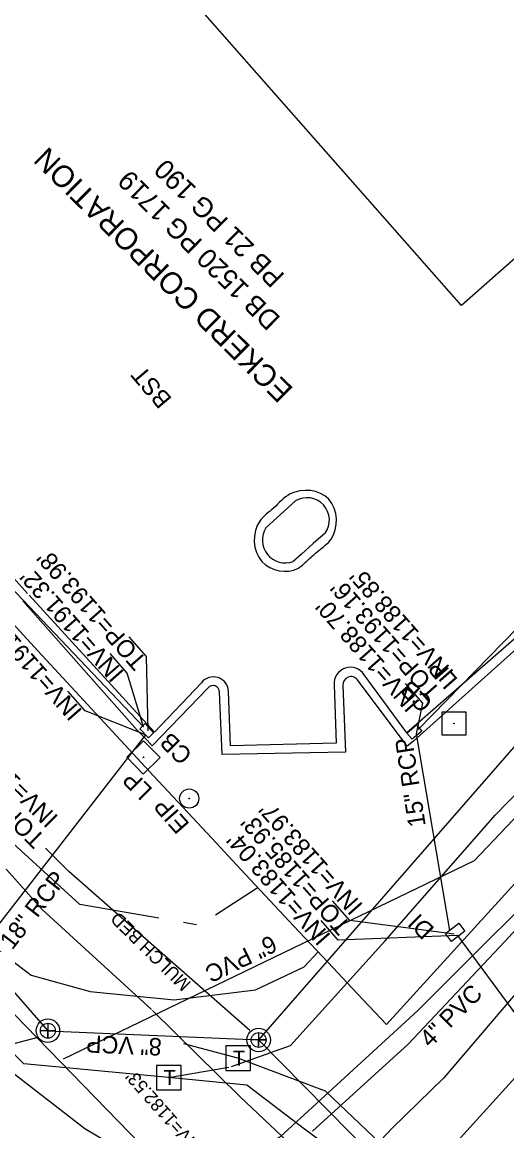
# Model space of a CAD drawing. Extents: x 1263837 to 1268319, y 770628 to 773628.
# Drawn here: x 1266766.8 to 1266878, y 772261.5 to 772515.9 of the extents above; entities that cross this region are included whole.
import ezdxf

# ---------------------------------------------------------------- set-up
doc = ezdxf.new("R2010")
doc.units = 0
for name, color, linetype in [('Exist Building', 7, 'Continuous'), ('Exist Other Culture Area Outline', 7, 'Continuous'), ('Exist Other Culture Area Outline Text', 7, 'Continuous'), ('Exist Property Deed Book Text', 7, 'Continuous'), ('Exist Property Iron Pin Text', 7, 'Continuous'), ('Exist Roads EOT Text', 7, 'Continuous'), ('Exist Structure Minor Catch Basin', 7, 'Continuous'), ('Exist Structure Minor Catch Basin Leader', 7, 'Continuous'), ('Exist Structure Minor Catch Basin Text', 7, 'Continuous'), ('Exist Structure Minor Catch Basin Top Elevation', 7, 'Continuous'), ('Exist Structure Minor Drop Inlet', 7, 'Continuous'), ('Exist Structure Minor Drop Inlet Leader', 7, 'Continuous'), ('Exist Structure Minor Drop Inlet Text', 7, 'Continuous'), ('Exist Structure Minor Drop Inlet Top Elevation', 7, 'Continuous'), ('Exist Utilities Gas UG Line SUE LOS B', 7, 'Continuous'), ('Exist Utilities Gas UG Line SUE LOS B Text', 7, 'Continuous'), ('Exist Utilities Other Pole With Base CELL', 7, 'Continuous'), ('Exist Utilities Other Pole With Base Text', 7, 'Continuous'), ('Exist Utilities Telephone Pedestal CELL', 7, 'Continuous'), ('Exist Utilities Telephone UG FO SUE LOS B', 7, 'Continuous'), ('Exist Utilities Water UG Line SUE LOS B', 7, 'Continuous'), ('Exist Utilities Water UG Line SUE LOS B Text', 7, 'Continuous'), ('Pattern 2', 7, 'Continuous'), ('Prop Conc 4in Sidewalk', 7, 'Continuous'), ('Prop Drainage Structure Junction Box Convert From Catch Basin Label', 7, 'Continuous'), ('Prop Drainage Structure Junction Box with Manhole Convert From Catch Basin Label', 7, 'Continuous'), ('Prop Drainage Structure Junction Box with Slab Lid Label', 7, 'Continuous'), ('Prop Drainage Structure Pipe Removal Label', 7, 'Continuous'), ('Prop Drainage Structure Tops and Inverts LABEL', 7, 'Continuous'), ('Prop Earthen Structure Base Ditch Special Cut with Rip Rap Detail CELL', 7, 'Continuous'), ('Prop Horizontal Alignment', 7, 'Continuous'), ('Prop Retaining Wall', 7, 'Continuous'), ('Prop Shade Heavy', 7, 'Continuous'), ('Prop SS Fill Line', 7, 'Continuous'), ('Prop SS Fill Text', 7, 'Continuous'), ('Prop SS Transition Line', 7, 'Continuous'), ('Prop WCC CELL', 7, 'Continuous'), ('Prop WCR CELL', 7, 'Continuous'), ('Scratch_Level_0', 7, 'Continuous'), ('Scratch_Level_2', 7, 'Continuous'), ('Scratch_Level_5', 7, 'Continuous'), ('Typical Terminator CELL', 7, 'Continuous')]:
    doc.layers.add(name, color=color, linetype=linetype)

# ---------------------------------------------------------------- blocks, each defined once
blk = doc.blocks.new('EXIST UTILITIES SANITARY SEWER MANHOLE')
at = {"layer": 'Prop WCR CELL'}
blk.add_lwpolyline([(0, 0.03425), (0, -0.03425), (0, 0), (0.03425, 0), (-0.03425, 0)], dxfattribs=at)
for radius in [0.05389, 0.03425]:
    blk.add_circle((0, 0), radius, dxfattribs=at)
blk = doc.blocks.new('EXIST PROPERTY IRON PIN')
at = {"layer": 'Prop Conc 4in Sidewalk'}
for radius in [0.0441, 0.00141]:
    blk.add_circle((0, 0), radius, dxfattribs=at)
blk = doc.blocks.new('EXIST UTILITIES OTHER POLE WITH BASE')
at = {"layer": 'Exist Utilities Other Pole With Base CELL'}
blk.add_line((0, 0), (0, 0), dxfattribs=at)
blk.add_lwpolyline([(-0.0545, 0.054), (0.0535, 0.054), (0.0535, -0.054), (-0.0545, -0.054), (-0.0545, 0.054)], dxfattribs=at)
blk.add_circle((0, 0), 0.00141, dxfattribs=at)
blk = doc.blocks.new('EXIST UTILITIES TELEPHONE PEDESTAL')
at = {"layer": 'Exist Utilities Telephone Pedestal CELL'}
blk.add_line((0, 0), (0, 0), dxfattribs=at)
blk.add_lwpolyline([(-0.0545, -0.0565), (0.0574, -0.0565), (0.0574, 0.0554), (-0.0545, 0.0554), (-0.0545, -0.0565)], dxfattribs=at)
blk.add_text('T', height=0.0684, dxfattribs=at).set_placement((-0.0226, -0.0343))

msp = doc.modelspace()

# ---------------------------------------------------------------- linework, layer by layer
at = {"layer": 'Exist Building'}
for p, q in [((1266867.63, 772450.96), (1266786.39, 772543.24)), ((1266890.24, 772470.86), (1266867.63, 772450.96))]:
    msp.add_line(p, q, dxfattribs=at)
at = {"layer": 'Exist Other Culture Area Outline'}
for points in [[(1266798.22, 772310.3), (1266780.05, 772313.5), (1266759.2, 772332.55)], [(1266820.79, 772317.24), (1266811.18, 772310.99)], [(1266753.29, 772309.09), (1266768.89, 772297.29), (1266782.44, 772293.53), (1266801.68, 772291.59), (1266820.37, 772293.9), (1266831.53, 772299.15), (1266834.65, 772302.57)], [(1266806.81, 772308.79), (1266803.82, 772309.32)]]:
    msp.add_lwpolyline(points, dxfattribs=at)
at = {"layer": 'Exist Structure Minor Catch Basin'}
msp.add_lwpolyline([(1266795.8, 772351.7), (1266796.98, 772352.87), (1266795.08, 772355), (1266793.83, 772353.8), (1266795.8, 772351.7)], dxfattribs=at)
msp.add_lwpolyline([(1266856.29, 772351.38), (1266855.1, 772352.81), (1266857.33, 772354.67), (1266858.52, 772353.25)], close=True, dxfattribs=at)
at = {"layer": 'Exist Structure Minor Catch Basin Leader'}
msp.add_lwpolyline([(1266795.73, 772353.29), (1266795.37, 772370.42), (1266791.41, 772374.92)], dxfattribs=at)
at = {"layer": 'Exist Structure Minor Drop Inlet'}
msp.add_lwpolyline([(1266865.35, 772305.01), (1266863.95, 772306.82), (1266867.03, 772309.19), (1266868.43, 772307.39)], close=True, dxfattribs=at)
at = {"layer": 'Exist Structure Minor Drop Inlet Leader'}
msp.add_lwpolyline([(1266865.94, 772306.66), (1266842, 772309.78), (1266838.04, 772314.29)], dxfattribs=at)
at = {"layer": 'Exist Utilities Gas UG Line SUE LOS B'}
for points in [[(1266826.01, 772260.15), (1266857.65, 772289.14), (1266895.03, 772326.45), (1266944.34, 772380.2), (1266987.5, 772426.58), (1267020.79, 772462.03)], [(1266826.01, 772260.15), (1266816.14, 772254.76), (1266805.68, 772253.13), (1266789.86, 772256.88), (1266781.21, 772261.98), (1266763.53, 772275.71), (1266737.07, 772302.16), (1266713.85, 772325.91), (1266690.02, 772347.28), (1266665.47, 772370.8), (1266645.68, 772396.04), (1266626.3, 772417.63), (1266595.05, 772451.72)]]:
    msp.add_lwpolyline(points, dxfattribs=at)
at = {"layer": 'Exist Utilities Telephone UG FO SUE LOS B'}
msp.add_line((1266800.41, 772273.76), (1266814.24, 772276.16), dxfattribs=at)
for points in [[(1266814.85, 772276.3), (1266828.4, 772281.15), (1266850.03, 772305.04), (1266875.42, 772334.02), (1266901.87, 772361.16), (1266928.35, 772388.2), (1266955.12, 772415.65), (1266978.94, 772439.07), (1267008.37, 772468.81), (1267035.48, 772497.08), (1267058.14, 772518.7), (1267085.04, 772546.33), (1267108.31, 772568.88), (1267130.45, 772592.84), (1267151.19, 772617.71), (1267175.93, 772646.52), (1267201.12, 772673.74)], [(1266796.47, 772289.4), (1266771.45, 772312.33), (1266750.58, 772335.58), (1266727.21, 772359.4), (1266705.16, 772382.3), (1266683.59, 772406.4), (1266666.51, 772424.57), (1266644.77, 772455.78), (1266623.87, 772481.67), (1266607.65, 772501.27), (1266583.62, 772527.54), (1266555.65, 772556.37), (1266530.83, 772582.8), (1266504.61, 772611.95), (1266480.79, 772637.46)], [(1266800.41, 772273.76), (1266767.21, 772276.87), (1266738.98, 772304.9), (1266717.12, 772329.73), (1266697.2, 772354.42), (1266674.28, 772381.13), (1266652.23, 772401.32), (1266633.23, 772422.49), (1266603.02, 772458.91), (1266572.11, 772490.2), (1266545, 772524.03), (1266516.46, 772556.71), (1266496.94, 772579.07)], [(1267063.99, 771976.99), (1267058.29, 772011.02), (1267043.56, 772028.46), (1267012.53, 772063.58), (1266981.88, 772094.72), (1266952.85, 772129.68), (1266918.67, 772160.32), (1266892.22, 772194.04), (1266869.77, 772217.7), (1266827.84, 772258.92), (1266816.85, 772269.34), (1266796.74, 772289.13)], [(1266816.32, 772278.24), (1266803.93, 772281.52)], [(1266895.7, 772199.2), (1266895.63, 772205.6), (1266889.78, 772217.81), (1266875.66, 772233.29), (1266836.44, 772270.64), (1266816.32, 772278.24)], [(1266898.51, 772224.9), (1266889.14, 772222.53), (1266876.82, 772228.58), (1266831.6, 772261.94), (1266818.39, 772271.98), (1266800.41, 772273.76)]]:
    msp.add_lwpolyline(points, dxfattribs=at)
at = {"layer": 'Exist Utilities Water UG Line SUE LOS B'}
for points in [[(1266860.23, 772190.35), (1266743.83, 772310), (1266721.02, 772333.68), (1266700.48, 772357.81), (1266674.55, 772384.08), (1266657.31, 772405.72), (1266637.24, 772428.83), (1266608.73, 772461.68), (1266579.07, 772495.61), (1266550.65, 772529.02), (1266522.97, 772560), (1266502.6, 772584.94), (1266480.26, 772609.52), (1266457.73, 772637.02), (1266437.21, 772662.96), (1266415.86, 772686.78), (1266401.76, 772699.43), (1266391.98, 772709.63), (1266367.75, 772740.95), (1266339.94, 772773.71), (1266307.71, 772809.46)], [(1266885.39, 772339.08), (1266870.52, 772323.5), (1266776.23, 772278)]]:
    msp.add_lwpolyline(points, dxfattribs=at)
at = {"layer": 'Pattern 2'}
for points in [[(1266819.1, 772284.54), (1266777.56, 772321.07), (1266772.21, 772326.41)], [(1266770.44, 772282.93), (1266729.66, 772272.21), (1266727.07, 772274.76)]]:
    msp.add_lwpolyline(points, dxfattribs=at)
at = {"layer": 'Prop Drainage Structure Junction Box with Manhole Convert From Catch Basin Label'}
for points in [[(1266794.65, 772354.24), (1266790.95, 772366.54), (1266786.99, 772371.04)], [(1266795.12, 772352.38), (1266781.3, 772357.94), (1266777.34, 772362.45)], [(1266866.83, 772306.33), (1266839.38, 772305.32), (1266835.41, 772309.83)]]:
    msp.add_lwpolyline(points, dxfattribs=at)
at = {"layer": 'Prop Horizontal Alignment'}
msp.add_line((1267380.31, 772869.08), (1266850.44, 772285.9), dxfattribs=at)
msp.add_arc((1275094.23, 780056.99), 11329.16, 216.983333, 223.309327, dxfattribs=at)
at = {"layer": 'Prop Shade Heavy'}
for p, q in [((1266794.65, 772354.24), (1266718.98, 772433.79)), ((1266795.12, 772352.38), (1266755.18, 772300.88)), ((1266905.44, 772253.88), (1266866.83, 772306.33))]:
    msp.add_line(p, q, dxfattribs=at)
at = {"layer": 'Prop SS Fill Line'}
for p, q in [((1266822.78, 772399.9), (1266829.56, 772406.08)), ((1266830.9, 772393.88), (1266829.02, 772392.21))]:
    msp.add_line(p, q, dxfattribs=at)
for points in [[(1266896.12, 772404.95), (1266905.93, 772394.87), (1266883.33, 772374.9), (1266858.92, 772353.05), (1266856.61, 772350.93), (1266855.2, 772349.8), (1266843.79, 772365)], [(1266836.38, 772398.69), (1266833.57, 772396.34), (1266830.9, 772393.88)], [(1266809.5, 772363.21), (1266796.68, 772349.89), (1266795.44, 772351.24), (1266793.2, 772353.49), (1266766.99, 772383.19)], [(1266840.43, 772363.73), (1266841.02, 772348.45), (1266812.71, 772347.92), (1266812.09, 772362.25)]]:
    msp.add_lwpolyline(points, dxfattribs=at)
for centre, major_axis, ratio, start_param, end_param in [((1266832.19, 772401.67), (-5.09, 0.72), 0.999923, 2.665013, 5.391338), ((1266827.17, 772397.08), (4.84, -1.95), 0.999207, 2.95513, 5.458324), ((1266842.28, 772363.91), (0.55, 1.78), 0.996331, 5.638775, 8.251719), ((1266810.61, 772362.22), (-0.17, 1.48), 0.997245, 4.614775, 7.0116)]:
    msp.add_ellipse(centre, major_axis=major_axis, ratio=ratio, start_param=start_param, end_param=end_param, dxfattribs=at)
at = {"layer": 'Prop SS Fill Text'}
for points in [[(1267204.74, 772651.92), (1267177.02, 772621.14), (1267149.1, 772590.18), (1267145.46, 772586.44), (1267139.98, 772584.67), (1267116.53, 772558.83), (1267115.92, 772554.65), (1267085.25, 772524.39), (1267078.79, 772520.73), (1267070.08, 772511.46), (1267043.47, 772484.13), (1267032.44, 772472.27), (1267031.66, 772469.68), (1267016.92, 772453.79), (1266988.45, 772423.67), (1266964.67, 772398.15), (1266936.57, 772368.17), (1266907.1, 772336.97), (1266877.6, 772304.96), (1266855.4, 772281.41), (1266833.42, 772261.44)], [(1266894.68, 772403.5), (1266903.1, 772395.03), (1266882.12, 772376.44), (1266855.12, 772352.86), (1266845.32, 772366.2)], [(1266768.06, 772384.83), (1266764.11, 772389.29)], [(1266807.95, 772364.35), (1266797.18, 772352.99), (1266768.47, 772384.45)], [(1266838.41, 772363.86), (1266838.89, 772350.53), (1266814.66, 772349.89), (1266814.18, 772362.32)]]:
    msp.add_lwpolyline(points, dxfattribs=at)
for centre, major_axis, ratio, start_param, end_param in [((1266842.16, 772364.16), (1.36, 3.51), 0.998924, 5.654215, 8.301791), ((1266810.71, 772362.24), (-0.85, 3.37), 0.998812, 4.486848, 6.952523)]:
    msp.add_ellipse(centre, major_axis=major_axis, ratio=ratio, start_param=start_param, end_param=end_param, dxfattribs=at)
msp.add_spline([(1266832.09, 772392.22), (1266830.09, 772390.61), (1266821.86, 772392.15), (1266821.35, 772401.46), (1266824.55, 772404.48), (1266828.33, 772407.68), (1266837.17, 772406.48), (1266837.7, 772397.28), (1266834.9, 772394.71), (1266832.09, 772392.22)], degree=3, dxfattribs=at)
at = {"layer": 'Prop SS Transition Line'}
msp.add_lwpolyline([(1267131.64, 772569.99), (1267100.94, 772535.83), (1267088.17, 772521.91), (1267074.85, 772507.02), (1267048.82, 772478.13), (1267022.71, 772448.59), (1266995.43, 772418.92), (1266970.81, 772392.01), (1266944.06, 772361.6), (1266914.36, 772330.24), (1266883.54, 772297.08), (1266863.59, 772273.71), (1266851.71, 772262.11), (1266827.22, 772236.18), (1266811.72, 772219.25)], dxfattribs=at)
at = {"layer": 'Prop WCC CELL'}
for p, q in [((1267007.66, 772507.28), (1266857.73, 772353.63)), ((1266864.98, 772307.54), (1266857.32, 772352.66))]:
    msp.add_line(p, q, dxfattribs=at)
at = {"layer": 'Scratch_Level_2'}
msp.add_line((1267402.51, 772848.9), (1266783.44, 772167.55), dxfattribs=at)
msp.add_arc((1275094.23, 780056.99), 11459.16, 216.983333, 225.433333, dxfattribs=at)
at = {"layer": 'Scratch_Level_5'}
for p, q in [((1266484.76, 772611.98), (1266772.72, 772284.51)), ((1266999.68, 772487.46), (1266821.09, 772282.38)), ((1266772.72, 772284.51), (1266821.09, 772282.38)), ((1266821.09, 772282.38), (1266888.65, 772213.85))]:
    msp.add_line(p, q, dxfattribs=at)
at = {"layer": 'Typical Terminator CELL'}
msp.add_lwpolyline([(1266857.32, 772352.66), (1266858.77, 772359.69), (1266854.81, 772364.2)], dxfattribs=at)

# ---------------------------------------------------------------- block references
at = {"layer": 'Exist Utilities Other Pole With Base CELL', "xscale": 50, "yscale": 50}
msp.add_blockref('EXIST UTILITIES OTHER POLE WITH BASE', (1266865.95, 772355.01), dxfattribs=at)
at = {"layer": 'Exist Utilities Other Pole With Base CELL', "xscale": 50, "yscale": 50, "rotation": 44.259698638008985}
msp.add_blockref('EXIST UTILITIES OTHER POLE WITH BASE', (1266794.67, 772347.25), dxfattribs=at)
at = {"layer": 'Exist Utilities Telephone Pedestal CELL', "xscale": 50, "yscale": 50}
for p in [(1266816.32, 772278.24), (1266800.41, 772273.76)]:
    msp.add_blockref('EXIST UTILITIES TELEPHONE PEDESTAL', p, dxfattribs=at)
at = {"layer": 'Prop Conc 4in Sidewalk', "xscale": 50, "yscale": 50}
msp.add_blockref('EXIST PROPERTY IRON PIN', (1266805.16, 772337.78), dxfattribs=at)
at = {"layer": 'Prop WCR CELL', "xscale": 50, "yscale": 50}
for p in [(1266772.72, 772284.51), (1266821.09, 772282.38)]:
    msp.add_blockref('EXIST UTILITIES SANITARY SEWER MANHOLE', p, dxfattribs=at)

# ---------------------------------------------------------------- texts
at = {"layer": 'Exist Other Culture Area Outline Text'}
msp.add_text('MULCH BED', height=3, rotation=135.4239, dxfattribs=at).set_placement((1266805.75, 772295.44))
at = {"layer": 'Exist Property Deed Book Text'}
for s, p in [('PB 21 PG 190', (1266827.28, 772457.88)), ('DB 1520 PG 1719', (1266826.35, 772448.05))]:
    msp.add_text(s, height=4.5, rotation=135.4239, dxfattribs=at).set_placement(p)
at = {"layer": 'Exist Property Iron Pin Text'}
msp.add_text('EIP', height=4, rotation=131.3556, dxfattribs=at).set_placement((1266805.42, 772331.94))
at = {"layer": 'Exist Roads EOT Text'}
msp.add_text('BST', height=4, rotation=130.3592, dxfattribs=at).set_placement((1266801.36, 772429.51))
at = {"layer": 'Exist Structure Minor Catch Basin Text'}
for p in [(1266861.3, 772360.03), (1266806.12, 772348.04)]:
    msp.add_text('CB', height=4, rotation=135.4239, dxfattribs=at).set_placement(p)
at = {"layer": 'Exist Structure Minor Catch Basin Top Elevation'}
for s, p in [("TOP=1193.98'", (1266795.64, 772369.52)), ("TOP=1193.16'", (1266863.02, 772362.6))]:
    msp.add_text(s, height=4, rotation=131.3556, dxfattribs=at).set_placement(p)
at = {"layer": 'Exist Structure Minor Drop Inlet Text'}
msp.add_text('DI', height=4, rotation=135.4239, dxfattribs=at).set_placement((1266861.66, 772307.94))
at = {"layer": 'Exist Structure Minor Drop Inlet Top Elevation'}
msp.add_text("TOP=1185.93'", height=4, rotation=131.3556, dxfattribs=at).set_placement((1266842.47, 772308.77))
at = {"layer": 'Exist Utilities Gas UG Line SUE LOS B Text'}
msp.add_text('4" PVC', height=4, rotation=44.9509, dxfattribs=at).set_placement((1266860.46, 772280.42))
at = {"layer": 'Exist Utilities Other Pole With Base Text'}
for rotation, p in [(131.3556, (1266866.99, 772365.1)), (135.6649, (1266796.98, 772339.93))]:
    msp.add_text('LP', height=4, rotation=rotation, dxfattribs=at).set_placement(p)
at = {"layer": 'Exist Utilities Water UG Line SUE LOS B Text'}
msp.add_text('6" PVC', height=4, rotation=206.0341, dxfattribs=at).set_placement((1266823.98, 772306.59))
at = {"layer": 'Prop Drainage Structure Junction Box Convert From Catch Basin Label'}
for s, height, p in [("INV=1191.32'", 4, (1266790.42, 772366.73)), ("INV=1191.05'", 4, (1266780.8, 772357.89)), ("INV=1183.04'", 4, (1266837.83, 772306.32)), ("INV=1182.53'", 3, (1266808.59, 772257.51))]:
    msp.add_text(s, height=height, rotation=131.3556, dxfattribs=at).set_placement(p)
at = {"layer": 'Prop Drainage Structure Junction Box with Slab Lid Label'}
for s, p in [("INV=1188.85'", (1266866.08, 772366.83)), ("INV=1188.70'", (1266858.25, 772359.87)), ("INV=1183.97'", (1266845.24, 772313.31))]:
    msp.add_text(s, height=4, rotation=131.3556, dxfattribs=at).set_placement(p)
at = {"layer": 'Prop Drainage Structure Pipe Removal Label'}
msp.add_text('15" RCP', height=4, rotation=98.7894, dxfattribs=at).set_placement((1266859.45, 772331.58))
at = {"layer": 'Prop Drainage Structure Tops and Inverts LABEL'}
msp.add_text('18" RCP', height=4, rotation=52.1987, dxfattribs=at).set_placement((1266764.54, 772302.86))
at = {"layer": 'Prop Earthen Structure Base Ditch Special Cut with Rip Rap Detail CELL'}
msp.add_text('ECKERD CORPORATION', height=5, rotation=135.4239, dxfattribs=at).set_placement((1266829.27, 772431.8))
at = {"layer": 'Prop Retaining Wall'}
for s, p in [("INV=1180.61'", (1266775.33, 772333.58)), ("TOP=1188.61'", (1266772.35, 772328.89))]:
    msp.add_text(s, height=4, rotation=135.3208, dxfattribs=at).set_placement(p)
at = {"layer": 'Scratch_Level_0'}
msp.add_text('8" VCP', height=4, rotation=177.4772, dxfattribs=at).set_placement((1266798.93, 772282.76))

doc.saveas('drawing.dxf')
